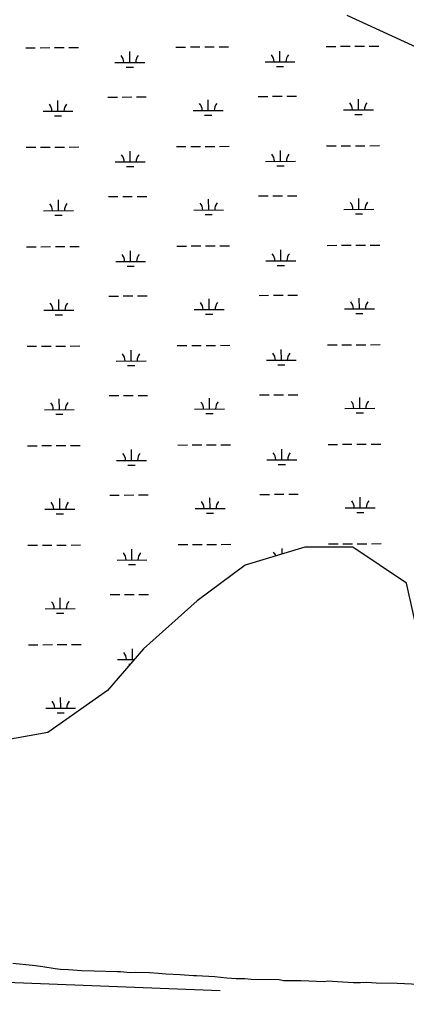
# Model space of a CAD drawing. Extents: x 3424494 to 3462436, y 522220 to 547718.
# Drawn here: x 3434445 to 3435738, y 527640 to 530887 of the extents above; entities that cross this region are included whole.
import ezdxf

# ---------------------------------------------------------------- set-up
doc = ezdxf.new("R2010")
doc.units = 0
for name, color, linetype in [('V-SITE-VEGE', 7, 'Continuous'), ('V-TOPO-SHOR', 7, 'Continuous'), ('V-WETL-SWMP', 7, 'Continuous')]:
    doc.layers.add(name, color=color, linetype=linetype)

msp = doc.modelspace()

# ---------------------------------------------------------------- linework, layer by layer
at = {"layer": 'V-SITE-VEGE'}
for p, q in [((3434488.8, 527724), (3434423.1, 527730.5)), ((3434498.6, 527722.5), (3434488.8, 527724)), ((3434523.8, 527719.4), (3434498.6, 527722.5)), ((3434564.3, 527711.9), (3434523.8, 527719.4)), ((3434582.5, 527710.2), (3434564.3, 527711.9)), ((3434609.1, 527708.5), (3434582.5, 527710.2)), ((3434652.5, 527705.1), (3434609.1, 527708.5)), ((3434694.5, 527704.6), (3434652.5, 527705.1)), ((3434771.5, 527702.2), (3434694.5, 527704.6)), ((3434782.7, 527702), (3434771.5, 527702.2)), ((3434814.9, 527698.8), (3434782.7, 527702)), ((3434833.1, 527700), (3434814.9, 527698.8)), ((3434879.3, 527699.4), (3434833.1, 527700)), ((3434910.1, 527696.2), (3434879.3, 527699.4)), ((3434933.9, 527694.4), (3434910.1, 527696.2)), ((3434981.5, 527692.4), (3434933.9, 527694.4)), ((3435026.3, 527689), (3434981.5, 527692.4)), ((3435036.1, 527688.9), (3435026.3, 527689)), ((3435097.7, 527685.3), (3435036.1, 527688.9)), ((3435117.3, 527683.7), (3435097.7, 527685.3)), ((3435138.2, 527680.6), (3435117.3, 527683.7)), ((3435169, 527678.8), (3435138.2, 527680.6)), ((3435198.5, 527678.4), (3435169, 527678.8)), ((3435219.4, 527676.7), (3435198.5, 527678.4)), ((3435313.3, 527675.5), (3435219.4, 527676.7)), ((3435327.3, 527672.5), (3435313.3, 527675.5)), ((3435384.7, 527671.8), (3435327.3, 527672.5)), ((3435464.5, 527669.3), (3435384.7, 527671.8)), ((3435474.3, 527670.6), (3435464.5, 527669.3)), ((3435507.9, 527668.8), (3435474.3, 527670.6)), ((3435561.1, 527665.3), (3435507.9, 527668.8)), ((3435605.9, 527666.1), (3435584.9, 527665)), ((3435636.7, 527664.3), (3435605.9, 527666.1)), ((3435584.9, 527665), (3435561.1, 527665.3)), ((3435706.8, 527663.4), (3435636.7, 527664.3)), ((3435779.6, 527659.6), (3435706.8, 527663.4))]:
    msp.add_line(p, q, dxfattribs=at)
at = {"layer": 'V-TOPO-SHOR'}
msp.add_lwpolyline([(3428620.7, 527888.8), (3433228.4, 527712.9), (3435115.6, 527639.6)], dxfattribs=at)
at = {"layer": 'V-WETL-SWMP'}
for p, q in [((3435538.6, 530901.1), (3435798.2, 530781.2)), ((3434466.1, 530791.9), (3434498.1, 530792.1)), ((3434514.1, 530792.1), (3434546.1, 530792.3)), ((3434562.1, 530792.4), (3434594.1, 530792.5)), ((3434610.1, 530792.6), (3434642.1, 530792.7)), ((3434968, 530794.2), (3435000, 530794.3)), ((3435016, 530794.4), (3435048, 530794.6)), ((3435064, 530794.6), (3435096, 530794.8)), ((3435112, 530794.8), (3435144, 530795)), ((3435469.9, 530796.5), (3435501.9, 530796.6)), ((3435517.9, 530796.7), (3435549.9, 530796.8)), ((3435565.9, 530796.9), (3435597.9, 530797)), ((3435613.9, 530797.1), (3435645.9, 530797.3)), ((3434813.6, 530742.8), (3434813.4, 530778.8)), ((3435315.5, 530745), (3435315.3, 530781)), ((3434763.6, 530742.5), (3434863.6, 530743)), ((3434801.7, 530727.3), (3434825.7, 530727.4)), ((3435265.5, 530744.8), (3435365.5, 530745.2)), ((3435303.6, 530729.5), (3435327.6, 530729.6)), ((3434740.7, 530627), (3434772.7, 530627.1)), ((3434788.7, 530627.2), (3434820.7, 530627.4)), ((3434836.7, 530627.4), (3434868.7, 530627.6)), ((3435242.6, 530629.3), (3435274.6, 530629.4)), ((3435290.6, 530629.5), (3435322.6, 530629.6)), ((3435338.6, 530629.7), (3435370.6, 530629.8)), ((3434573.9, 530579.8), (3434573.7, 530615.8)), ((3435075.8, 530582.1), (3435075.6, 530618.1)), ((3435577.7, 530584.3), (3435577.5, 530620.3)), ((3434523.9, 530579.6), (3434623.9, 530580)), ((3434561.9, 530564.3), (3434585.9, 530564.4)), ((3435025.8, 530581.9), (3435125.8, 530582.3)), ((3435063.8, 530566.6), (3435087.8, 530566.7)), ((3435527.7, 530584.1), (3435627.7, 530584.6)), ((3435565.7, 530568.9), (3435589.7, 530569)), ((3434467.6, 530459.3), (3434499.6, 530459.4)), ((3434515.6, 530459.5), (3434547.6, 530459.6)), ((3434563.6, 530459.7), (3434595.6, 530459.8)), ((3434611.6, 530459.9), (3434643.6, 530460.1)), ((3434969.5, 530461.5), (3435001.5, 530461.7)), ((3435017.5, 530461.7), (3435049.5, 530461.9)), ((3435065.5, 530462), (3435097.5, 530462.1)), ((3435113.5, 530462.2), (3435145.5, 530462.3)), ((3435471.4, 530463.8), (3435503.4, 530463.9)), ((3435519.4, 530464), (3435551.4, 530464.1)), ((3435567.4, 530464.2), (3435599.4, 530464.4)), ((3435615.4, 530464.4), (3435647.4, 530464.6)), ((3434815.1, 530410.1), (3434814.9, 530446.1)), ((3435317, 530412.3), (3435316.8, 530448.3)), ((3434765.1, 530409.9), (3434865.1, 530410.3)), ((3434803.2, 530394.6), (3434827.2, 530394.7)), ((3435267, 530412.1), (3435367, 530412.6)), ((3435305.1, 530396.9), (3435329.1, 530397)), ((3435244.1, 530296.6), (3435276.1, 530296.7)), ((3435292.1, 530296.8), (3435324.1, 530296.9)), ((3435340.1, 530297), (3435372.1, 530297.2)), ((3434575.4, 530247.1), (3434575.2, 530283.1)), ((3434742.2, 530294.3), (3434774.2, 530294.5)), ((3434790.2, 530294.5), (3434822.2, 530294.7)), ((3434838.2, 530294.8), (3434870.2, 530294.9)), ((3435077.3, 530249.4), (3435077.1, 530285.4)), ((3435579.2, 530251.7), (3435579, 530287.7)), ((3434525.4, 530246.9), (3434625.4, 530247.4)), ((3434563.4, 530231.7), (3434587.4, 530231.8)), ((3435027.3, 530249.2), (3435127.3, 530249.6)), ((3435065.3, 530233.9), (3435089.3, 530234)), ((3435529.2, 530251.4), (3435629.2, 530251.9)), ((3435567.2, 530236.2), (3435591.2, 530236.3)), ((3434469.1, 530126.6), (3434501.1, 530126.7)), ((3434517.1, 530126.8), (3434549.1, 530127)), ((3434565.1, 530127), (3434597.1, 530127.2)), ((3434613.1, 530127.2), (3434645.1, 530127.4)), ((3434816.6, 530077.4), (3434816.4, 530113.4)), ((3434971, 530128.9), (3435003, 530129)), ((3435019, 530129.1), (3435051, 530129.2)), ((3435067, 530129.3), (3435099, 530129.4)), ((3435115, 530129.5), (3435147, 530129.6)), ((3435318.5, 530079.7), (3435318.3, 530115.7)), ((3435472.9, 530131.1), (3435504.9, 530131.3)), ((3435520.9, 530131.3), (3435552.9, 530131.5)), ((3435568.9, 530131.5), (3435600.9, 530131.7)), ((3435616.9, 530131.8), (3435648.9, 530131.9)), ((3434766.6, 530077.2), (3434866.6, 530077.6)), ((3435268.5, 530079.5), (3435368.5, 530079.9)), ((3434804.7, 530061.9), (3434828.7, 530062)), ((3435306.6, 530064.2), (3435330.6, 530064.3)), ((3434576.9, 529914.5), (3434576.7, 529950.5)), ((3434743.7, 529961.7), (3434775.7, 529961.8)), ((3434791.7, 529961.9), (3434823.7, 529962)), ((3434839.7, 529962.1), (3434871.7, 529962.2)), ((3435078.8, 529916.7), (3435078.6, 529952.7)), ((3435245.6, 529963.9), (3435277.6, 529964.1)), ((3435293.6, 529964.1), (3435325.6, 529964.3)), ((3435341.6, 529964.3), (3435373.6, 529964.5)), ((3435580.7, 529919), (3435580.5, 529955)), ((3434526.9, 529914.2), (3434626.9, 529914.7)), ((3435028.8, 529916.5), (3435128.8, 529917)), ((3435530.7, 529918.8), (3435630.7, 529919.2)), ((3434564.9, 529899), (3434588.9, 529899.1)), ((3435066.8, 529901.2), (3435090.8, 529901.4)), ((3435568.7, 529903.5), (3435592.7, 529903.6)), ((3434470.6, 529793.9), (3434502.6, 529794.1)), ((3434518.6, 529794.1), (3434550.6, 529794.3)), ((3434566.6, 529794.4), (3434598.6, 529794.5)), ((3434614.6, 529794.6), (3434646.6, 529794.7)), ((3434818.1, 529744.7), (3434817.9, 529780.7)), ((3434972.5, 529796.2), (3435004.5, 529796.3)), ((3435020.5, 529796.4), (3435052.5, 529796.5)), ((3435068.5, 529796.6), (3435100.5, 529796.8)), ((3435116.5, 529796.8), (3435148.5, 529797)), ((3435320, 529747), (3435319.8, 529783)), ((3435474.4, 529798.4), (3435506.4, 529798.6)), ((3435522.4, 529798.7), (3435554.4, 529798.8)), ((3435570.4, 529798.9), (3435602.4, 529799)), ((3435618.4, 529799.1), (3435650.4, 529799.2)), ((3434768.1, 529744.5), (3434868.1, 529745)), ((3435270, 529746.8), (3435370, 529747.2)), ((3434806.2, 529729.3), (3434830.2, 529729.4)), ((3435308.1, 529731.5), (3435332.1, 529731.6)), ((3434578.4, 529581.8), (3434578.2, 529617.8)), ((3434745.2, 529629), (3434777.2, 529629.1)), ((3434793.2, 529629.2), (3434825.2, 529629.3)), ((3434841.2, 529629.4), (3434873.2, 529629.6)), ((3435080.3, 529584.1), (3435080.1, 529620.1)), ((3435247.1, 529631.2), (3435279.1, 529631.4)), ((3435295.1, 529631.5), (3435327.1, 529631.6)), ((3435343.1, 529631.7), (3435375.1, 529631.8)), ((3435582.2, 529586.3), (3435582, 529622.3)), ((3434528.4, 529581.6), (3434628.4, 529582)), ((3435030.3, 529583.8), (3435130.3, 529584.3)), ((3435532.2, 529586.1), (3435632.2, 529586.5)), ((3434566.4, 529566.3), (3434590.4, 529566.4)), ((3435068.3, 529568.6), (3435092.3, 529568.7)), ((3435570.2, 529570.8), (3435594.2, 529570.9)), ((3434472.1, 529461.2), (3434504.1, 529461.4)), ((3434520.1, 529461.5), (3434552.1, 529461.6)), ((3434568.1, 529461.7), (3434600.1, 529461.8)), ((3434616.1, 529461.9), (3434648.1, 529462)), ((3434974, 529463.5), (3435006, 529463.7)), ((3435022, 529463.7), (3435054, 529463.9)), ((3435070, 529463.9), (3435102, 529464.1)), ((3435118, 529464.2), (3435150, 529464.3)), ((3435475.9, 529465.8), (3435507.9, 529465.9)), ((3435523.9, 529466), (3435555.9, 529466.1)), ((3435571.9, 529466.2), (3435603.9, 529466.3)), ((3435619.9, 529466.4), (3435651.9, 529466.6)), ((3434819.6, 529412.1), (3434819.4, 529448.1)), ((3435321.5, 529414.3), (3435321.3, 529450.3)), ((3434769.6, 529411.8), (3434869.6, 529412.3)), ((3434807.7, 529396.6), (3434831.7, 529396.7)), ((3435271.5, 529414.1), (3435371.5, 529414.6)), ((3435309.6, 529398.8), (3435333.6, 529399)), ((3434746.7, 529296.3), (3434778.7, 529296.5)), ((3434794.7, 529296.5), (3434826.7, 529296.7)), ((3434842.7, 529296.7), (3434874.7, 529296.9)), ((3435248.6, 529298.6), (3435280.6, 529298.7)), ((3435296.6, 529298.8), (3435328.6, 529298.9)), ((3435344.6, 529299), (3435376.6, 529299.1)), ((3435583.7, 529253.7), (3435583.5, 529289.7)), ((3434579.9, 529249.1), (3434579.7, 529285.1)), ((3435081.8, 529251.4), (3435081.6, 529287.4)), ((3434529.9, 529248.9), (3434629.9, 529249.4)), ((3434567.9, 529233.6), (3434591.9, 529233.7)), ((3435031.8, 529251.2), (3435131.8, 529251.6)), ((3435069.8, 529235.9), (3435093.8, 529236)), ((3435533.7, 529253.4), (3435633.7, 529253.9)), ((3435571.7, 529238.2), (3435595.7, 529238.3)), ((3434473.6, 529128.6), (3434505.6, 529128.7)), ((3434521.6, 529128.8), (3434553.6, 529128.9)), ((3434569.6, 529129), (3434601.6, 529129.2)), ((3434617.6, 529129.2), (3434649.6, 529129.4)), ((3434975.5, 529130.8), (3435007.5, 529131)), ((3435023.5, 529131.1), (3435055.5, 529131.2)), ((3435071.5, 529131.3), (3435103.5, 529131.4)), ((3435119.5, 529131.5), (3435151.5, 529131.6)), ((3435477.4, 529133.1), (3435509.4, 529133.2)), ((3435525.4, 529133.3), (3435557.4, 529133.5)), ((3435573.4, 529133.5), (3435605.4, 529133.7)), ((3435621.4, 529133.8), (3435653.4, 529133.9)), ((3434821.1, 529079.4), (3434820.9, 529115.4)), ((3435398.8, 529122.2), (3435199, 529062.3)), ((3435322.9, 529099.5), (3435322.8, 529117.7)), ((3435558.6, 529122.2), (3435398.8, 529122.2)), ((3435738.3, 529002.3), (3435558.6, 529122.2)), ((3434771.1, 529079.2), (3434871.1, 529079.6)), ((3434809.2, 529063.9), (3434833.2, 529064)), ((3435199, 529062.3), (3435039.3, 528942.4)), ((3435778.3, 528822.4), (3435738.3, 529002.3)), ((3434581.4, 528916.5), (3434581.2, 528952.5)), ((3434748.2, 528963.6), (3434780.2, 528963.8)), ((3434796.2, 528963.9), (3434828.2, 528964)), ((3434844.2, 528964.1), (3434876.2, 528964.2)), ((3435039.3, 528942.4), (3434859.5, 528782.5)), ((3434531.4, 528916.2), (3434631.4, 528916.7)), ((3434569.4, 528901), (3434593.4, 528901.1)), ((3434475.1, 528795.9), (3434507.1, 528796)), ((3434523.1, 528796.1), (3434555.1, 528796.3)), ((3434571.1, 528796.3), (3434603.1, 528796.5)), ((3434619.1, 528796.6), (3434651.1, 528796.7)), ((3434859.5, 528782.5), (3434739.7, 528642.6)), ((3434822.6, 528746.7), (3434822.4, 528782.7)), ((3434772.6, 528746.5), (3434828.9, 528746.8)), ((3434810.7, 528731.2), (3434815.6, 528731.3)), ((3434739.7, 528642.6), (3434539.9, 528502.6)), ((3434582.9, 528583.8), (3434582.7, 528619.8)), ((3434532.9, 528583.6), (3434632.9, 528584)), ((3434570.9, 528568.3), (3434594.9, 528568.4)), ((3434539.9, 528502.6), (3434200.4, 528442.7))]:
    msp.add_line(p, q, dxfattribs=at)
for centre, start, end in [((3434758.4, 530743), 359.4865, 41.0302), ((3434868.8, 530743.5), 139.4865, 181.0302), ((3435260.3, 530745.2), 359.4865, 41.0302), ((3435370.7, 530745.7), 139.4865, 181.0302), ((3434518.6, 530580), 359.4865, 41.0302), ((3434629.1, 530580.5), 139.4865, 181.0302), ((3435020.5, 530582.3), 359.4865, 41.0302), ((3435131, 530582.8), 139.4865, 181.0302), ((3435522.4, 530584.6), 359.4865, 41.0302), ((3435632.9, 530585.1), 139.4865, 181.0302), ((3434759.9, 530410.3), 359.4865, 41.0302), ((3434870.3, 530410.8), 139.4865, 181.0302), ((3435261.8, 530412.6), 359.4865, 41.0302), ((3435372.2, 530413.1), 139.4865, 181.0302), ((3434520.1, 530247.4), 359.4865, 41.0302), ((3434630.6, 530247.9), 139.4865, 181.0302), ((3435022, 530249.6), 359.4865, 41.0302), ((3435132.5, 530250.1), 139.4865, 181.0302), ((3435523.9, 530251.9), 359.4865, 41.0302), ((3435634.4, 530252.4), 139.4865, 181.0302), ((3435263.3, 530079.9), 359.4865, 41.0302), ((3435373.7, 530080.4), 139.4865, 181.0302), ((3434761.4, 530077.6), 359.4865, 41.0302), ((3434871.8, 530078.1), 139.4865, 181.0302), ((3435023.5, 529917), 359.4865, 41.0302), ((3435134, 529917.5), 139.4865, 181.0302), ((3435525.4, 529919.2), 359.4865, 41.0302), ((3435635.9, 529919.7), 139.4865, 181.0302), ((3434521.6, 529914.7), 359.4865, 41.0302), ((3434632.1, 529915.2), 139.4865, 181.0302), ((3434762.9, 529745), 359.4865, 41.0302), ((3434873.3, 529745.5), 139.4865, 181.0302), ((3435264.8, 529747.2), 359.4865, 41.0302), ((3435375.2, 529747.7), 139.4865, 181.0302), ((3434523.1, 529582), 359.4865, 41.0302), ((3434633.6, 529582.5), 139.4865, 181.0302), ((3435025, 529584.3), 359.4865, 41.0302), ((3435135.5, 529584.8), 139.4865, 181.0302), ((3435526.9, 529586.5), 359.4865, 41.0302), ((3435637.4, 529587), 139.4865, 181.0302), ((3434764.4, 529412.3), 359.4865, 41.0302), ((3434874.8, 529412.8), 139.4865, 181.0302), ((3435266.3, 529414.6), 359.4865, 41.0302), ((3435376.7, 529415.1), 139.4865, 181.0302), ((3434524.6, 529249.4), 359.4865, 41.0302), ((3434635.1, 529249.9), 139.4865, 181.0302), ((3435026.5, 529251.6), 359.4865, 41.0302), ((3435137, 529252.1), 139.4865, 181.0302), ((3435528.4, 529253.9), 359.4865, 41.0302), ((3435638.9, 529254.4), 139.4865, 181.0302), ((3434765.9, 529079.6), 359.4865, 41.0302), ((3434876.3, 529080.1), 139.4865, 181.0302), ((3435267.8, 529081.9), 18.3175, 41.0302), ((3434526.1, 528916.7), 359.4865, 41.0302), ((3434636.6, 528917.2), 139.4865, 181.0302), ((3434767.4, 528747), 359.4865, 41.0302), ((3434527.6, 528584), 359.4865, 41.0302), ((3434638.1, 528584.5), 139.4865, 181.0302)]:
    msp.add_arc(centre, 35.2, start, end, dxfattribs=at)

doc.saveas('drawing.dxf')
